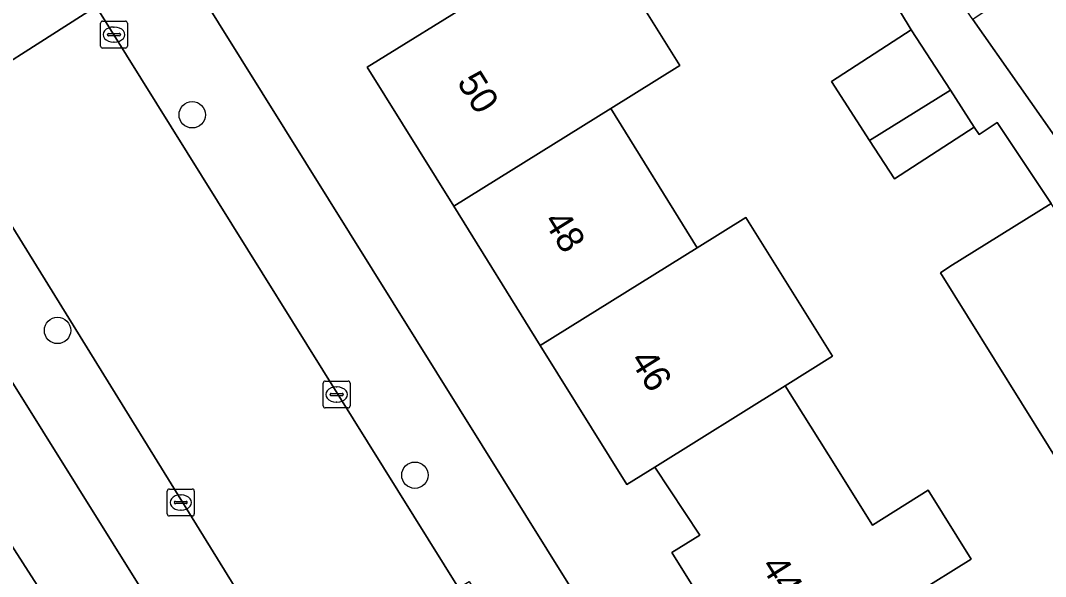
# Model space of a CAD drawing. Extents: x 159664 to 160323, y 385312 to 386115.
# Drawn here: x 160109.81 to 160147.86, y 385840.21 to 385860.84 of the extents above; entities that cross this region are included whole.
import ezdxf

# ---------------------------------------------------------------- set-up
doc = ezdxf.new("R2010")
doc.units = 0
for name, color, linetype in [('IMGEO_Boom', 7, 'Continuous'), ('IMGEO_Erf', 7, 'Continuous'), ('IMGEO_Kolk', 7, 'Continuous'), ('IMGEO_Pand', 7, 'Continuous'), ('IMGEO_Pand_nummerreeks', 7, 'Continuous'), ('IMGEO_Rijbaan_lokaal_open', 7, 'Continuous'), ('IMGEO_Voetpad_open', 7, 'Continuous')]:
    doc.layers.add(name, color=color, linetype=linetype)

msp = doc.modelspace()

# ---------------------------------------------------------------- linework, layer by layer
at = {"layer": 'IMGEO_Boom'}
for centre in [(160116.181, 385857.341), (160111.18, 385849.338), (160124.447, 385843.966)]:
    msp.add_circle(centre, 0.489, dxfattribs=at)
at = {"layer": 'IMGEO_Erf'}
for points in [[(160150.282, 385869.865), (160145.932, 385875.592), (160145.714, 385875.88), (160143.338, 385874.374), (160140.787, 385872.757), (160138.217, 385871.128), (160140.397, 385867.846), (160142.806, 385869.489), (160145.187, 385865.996), (160147.56, 385862.516), (160145.233, 385860.929), (160145.158, 385860.878), (160148.597, 385855.979)], [(160148.967, 385843.438), (160143.966, 385851.479), (160144.304, 385851.707), (160148.063, 385854.043), (160146.068, 385857.054), (160145.395, 385856.606), (160145.212, 385856.886), (160142.254, 385854.965), (160141.33, 385856.388), (160139.911, 385858.574), (160142.869, 385860.495), (160136.961, 385870.303), (160134.398, 385868.696), (160131.836, 385867.089), (160129.274, 385865.482), (160128.387, 385864.925), (160126.712, 385863.874), (160124.151, 385862.267), (160120.771, 385867.654), (160117.195, 385867.808), (160116.592, 385867.43)], [(160137.219, 385835.931), (160133.988, 385841.099), (160135.024, 385841.744), (160133.349, 385844.269), (160132.313, 385843.624), (160129.1, 385848.784), (160125.887, 385853.945), (160122.675, 385859.104), (160126.92, 385861.747), (160128.503, 385862.732), (160131.067, 385864.328), (160134.281, 385859.165), (160131.717, 385857.57), (160134.93, 385852.409), (160136.737, 385853.533), (160139.948, 385848.377), (160138.197, 385847.287), (160139.803, 385844.719), (160141.434, 385842.111), (160143.503, 385843.405), (160145.098, 385840.855), (160143.028, 385839.561)], [(160115.537, 385863.36), (160186.266, 385750)], [(160118.41, 385833.159), (160104.128, 385856.007)], [(160100.037, 385838.02), (160097.783, 385841.539), (160094.909, 385846.026), (160092.43, 385844.438), (160090.57, 385847.341), (160097.929, 385852.055), (160098.384, 385851.345), (160099.168, 385851.847), (160100.376, 385849.961), (160103.01, 385851.648), (160104.663, 385849.067), (160103.299, 385848.193), (160104.71, 385845.99), (160106.493, 385843.207), (160107.77, 385844.025), (160109.361, 385841.542), (160110.951, 385839.059)]]:
    msp.add_lwpolyline(points, dxfattribs=at)
at = {"layer": 'IMGEO_Kolk'}
for p, q in [((160112.775, 385859.891), (160112.775, 385860.743)), ((160112.85, 385860.817), (160113.702, 385860.817)), ((160113.263, 385860.597), (160113.288, 385860.597)), ((160113.776, 385860.743), (160113.776, 385859.891)), ((160113.034, 385860.311), (160113.034, 385860.323)), ((160113.472, 385860.274), (160113.074, 385860.274)), ((160113.077, 385860.36), (160113.475, 385860.36)), ((160113.518, 385860.323), (160113.518, 385860.311)), ((160113.702, 385859.817), (160112.85, 385859.817)), ((160113.286, 385860.037), (160113.261, 385860.037)), ((160121.042, 385846.534), (160121.042, 385847.386)), ((160121.117, 385847.46), (160121.969, 385847.46)), ((160121.53, 385847.24), (160121.555, 385847.24)), ((160122.043, 385847.386), (160122.043, 385846.534)), ((160121.301, 385846.954), (160121.301, 385846.966)), ((160121.739, 385846.917), (160121.341, 385846.917)), ((160121.344, 385847.003), (160121.742, 385847.003)), ((160121.785, 385846.966), (160121.785, 385846.954)), ((160121.969, 385846.46), (160121.117, 385846.46)), ((160121.553, 385846.68), (160121.528, 385846.68)), ((160115.256, 385842.526), (160115.256, 385843.378)), ((160115.331, 385843.452), (160116.183, 385843.452)), ((160116.257, 385843.378), (160116.257, 385842.526)), ((160115.558, 385842.995), (160115.956, 385842.995)), ((160115.744, 385843.232), (160115.769, 385843.232)), ((160115.515, 385842.946), (160115.515, 385842.958)), ((160115.953, 385842.909), (160115.555, 385842.909)), ((160115.767, 385842.672), (160115.742, 385842.672)), ((160115.999, 385842.958), (160115.999, 385842.946)), ((160116.183, 385842.452), (160115.331, 385842.452))]:
    msp.add_line(p, q, dxfattribs=at)
for points in [[(160112.775, 385859.891), (160112.775, 385860.743)], [(160112.85, 385860.817), (160113.702, 385860.817)], [(160113.776, 385860.743), (160113.776, 385859.891)], [(160113.702, 385859.817), (160112.85, 385859.817)], [(160121.042, 385846.534), (160121.042, 385847.386)], [(160121.117, 385847.46), (160121.969, 385847.46)], [(160122.043, 385847.386), (160122.043, 385846.534)], [(160121.969, 385846.46), (160121.117, 385846.46)], [(160115.256, 385842.526), (160115.256, 385843.378)], [(160115.331, 385843.452), (160116.183, 385843.452)], [(160116.257, 385843.378), (160116.257, 385842.526)], [(160116.183, 385842.452), (160115.331, 385842.452)]]:
    msp.add_lwpolyline(points, dxfattribs=at)
for centre, radius, start, end in [((160112.852, 385860.741), 0.0765, 91.552, 178.448), ((160112.852, 385860.741), 0.0765, 91.552, 178.448), ((160113.7, 385860.741), 0.0765, 1.552, 88.448), ((160113.7, 385860.741), 0.0765, 1.552, 88.448), ((160113.074, 385860.32), 0.0403, 85.8775, 175.7526), ((160113.071, 385860.31), 0.0366, 178.938, 274.7102), ((160113.475, 385860.317), 0.043, 264.8664, 352.4533), ((160113.479, 385860.322), 0.0386, 1.7309, 96.639), ((160112.852, 385859.893), 0.0765, 181.552, 268.448), ((160112.852, 385859.893), 0.0765, 181.552, 268.448), ((160113.7, 385859.893), 0.0765, 271.552, 358.448), ((160113.7, 385859.893), 0.0765, 271.552, 358.448), ((160121.119, 385847.384), 0.0765, 91.552, 178.448), ((160121.119, 385847.384), 0.0765, 91.552, 178.448), ((160121.967, 385847.384), 0.0765, 1.552, 88.448), ((160121.967, 385847.384), 0.0765, 1.552, 88.448), ((160121.341, 385846.963), 0.0403, 85.8775, 175.7526), ((160121.338, 385846.953), 0.0366, 178.938, 274.7102), ((160121.742, 385846.96), 0.043, 264.8664, 352.4533), ((160121.746, 385846.965), 0.0386, 1.7309, 96.639), ((160121.119, 385846.536), 0.0765, 181.552, 268.448), ((160121.119, 385846.536), 0.0765, 181.552, 268.448), ((160121.967, 385846.536), 0.0765, 271.552, 358.448), ((160121.967, 385846.536), 0.0765, 271.552, 358.448), ((160115.333, 385843.376), 0.0765, 91.552, 178.448), ((160115.333, 385843.376), 0.0765, 91.552, 178.448), ((160116.181, 385843.376), 0.0765, 1.552, 88.448), ((160116.181, 385843.376), 0.0765, 1.552, 88.448), ((160115.555, 385842.955), 0.0403, 85.8775, 175.7526), ((160115.96, 385842.957), 0.0386, 1.7309, 96.639), ((160115.552, 385842.945), 0.0366, 178.938, 274.7102), ((160115.956, 385842.952), 0.043, 264.8664, 352.4533), ((160115.333, 385842.528), 0.0765, 181.552, 268.448), ((160115.333, 385842.528), 0.0765, 181.552, 268.448), ((160116.181, 385842.528), 0.0765, 271.552, 358.448), ((160116.181, 385842.528), 0.0765, 271.552, 358.448)]:
    msp.add_arc(centre, radius, start, end, dxfattribs=at)
for centre, major_axis, ratio, start_param, end_param in [((160113.262, 385860.317), (-0.387, 0.002), 0.722429, 4.712389, 7.853982), ((160113.287, 385860.317), (-0.39, 0.002), 0.717154, 1.570796, 4.712389), ((160121.529, 385846.96), (-0.387, 0.002), 0.722429, 4.712389, 7.853982), ((160121.554, 385846.96), (-0.39, 0.002), 0.717154, 1.570796, 4.712389), ((160115.743, 385842.952), (-0.387, 0.002), 0.722429, 4.712389, 7.853982), ((160115.768, 385842.952), (-0.39, 0.002), 0.717154, 1.570796, 4.712389)]:
    msp.add_ellipse(centre, major_axis=major_axis, ratio=ratio, start_param=start_param, end_param=end_param, dxfattribs=at)
at = {"layer": 'IMGEO_Pand'}
for points in [[(160131.717, 385857.57), (160134.281, 385859.165), (160131.067, 385864.328), (160128.503, 385862.732), (160126.92, 385861.747), (160122.675, 385859.104), (160125.887, 385853.945)], [(160142.869, 385860.495), (160139.911, 385858.574), (160141.33, 385856.388), (160144.326, 385858.251)], [(160142.254, 385854.965), (160145.212, 385856.886), (160144.326, 385858.251), (160141.33, 385856.388)], [(160125.887, 385853.945), (160129.1, 385848.784), (160134.93, 385852.409), (160131.717, 385857.57)], [(160148.063, 385854.043), (160144.304, 385851.707), (160143.966, 385851.479), (160148.967, 385843.438), (160152.384, 385845.564), (160153.37, 385846.177)], [(160138.197, 385847.287), (160139.948, 385848.377), (160136.737, 385853.533), (160134.93, 385852.409), (160129.1, 385848.784), (160132.313, 385843.624), (160133.349, 385844.269)], [(160133.349, 385844.269), (160135.024, 385841.744), (160133.988, 385841.099), (160137.219, 385835.931), (160143.028, 385839.561), (160145.098, 385840.855), (160143.503, 385843.405), (160141.434, 385842.111), (160139.803, 385844.719), (160138.197, 385847.287)], [(160099.285, 385835.089), (160100.465, 385833.247), (160102.237, 385834.382), (160104.224, 385831.28), (160111.232, 385835.764), (160109.653, 385838.228), (160110.951, 385839.059), (160109.361, 385841.542)]]:
    msp.add_lwpolyline(points, close=True, dxfattribs=at)
at = {"layer": 'IMGEO_Rijbaan_lokaal_open'}
msp.add_lwpolyline([(160112.617, 385861.362), (160106.744, 385857.623), (160121.694, 385833.457), (160127.72, 385837.131), (160126.069, 385839.78)], close=True, dxfattribs=at)
msp.add_lwpolyline([(160106.744, 385857.623), (160112.617, 385861.362)], dxfattribs=at)
at = {"layer": 'IMGEO_Voetpad_open'}
for points in [[(160148.597, 385855.979), (160145.158, 385860.878), (160142.862, 385864.231), (160140.438, 385867.786), (160140.397, 385867.846), (160138.217, 385871.128), (160134.875, 385876.527), (160133.581, 385875.69), (160136.238, 385871.455), (160136.961, 385870.303), (160142.869, 385860.495), (160144.326, 385858.251), (160145.212, 385856.886), (160145.395, 385856.606), (160146.068, 385857.054), (160148.063, 385854.043)], [(160115.256, 385865.605), (160111.355, 385863.44), (160112.617, 385861.362), (160126.069, 385839.78), (160126.461, 385840.026), (160128.114, 385837.379), (160127.72, 385837.131), (160129.097, 385834.916), (160136.267, 385823.382), (160154.612, 385794.058)], [(160186.266, 385750), (160115.537, 385863.36)], [(160104.128, 385856.007), (160118.41, 385833.159), (160119.147, 385831.981), (160150.881, 385781.215), (160153.063, 385783.158), (160151.489, 385785.672), (160150.057, 385787.961), (160143.743, 385798.053), (160134.087, 385813.642), (160123.121, 385831.177), (160121.694, 385833.457), (160106.744, 385857.623)]]:
    msp.add_lwpolyline(points, dxfattribs=at)

# ---------------------------------------------------------------- texts
at = {"layer": 'IMGEO_Pand_nummerreeks'}
for s, rotation, p in [('50', 301.9068, (160125.985, 385858.556)), ('48', 301.9068, (160129.198, 385853.396)), ('46', 301.9068, (160132.409, 385848.238)), ('44', 302.0163, (160137.271, 385840.602))]:
    msp.add_text(s, height=1, rotation=rotation, dxfattribs=at).set_placement(p)

doc.saveas('drawing.dxf')
